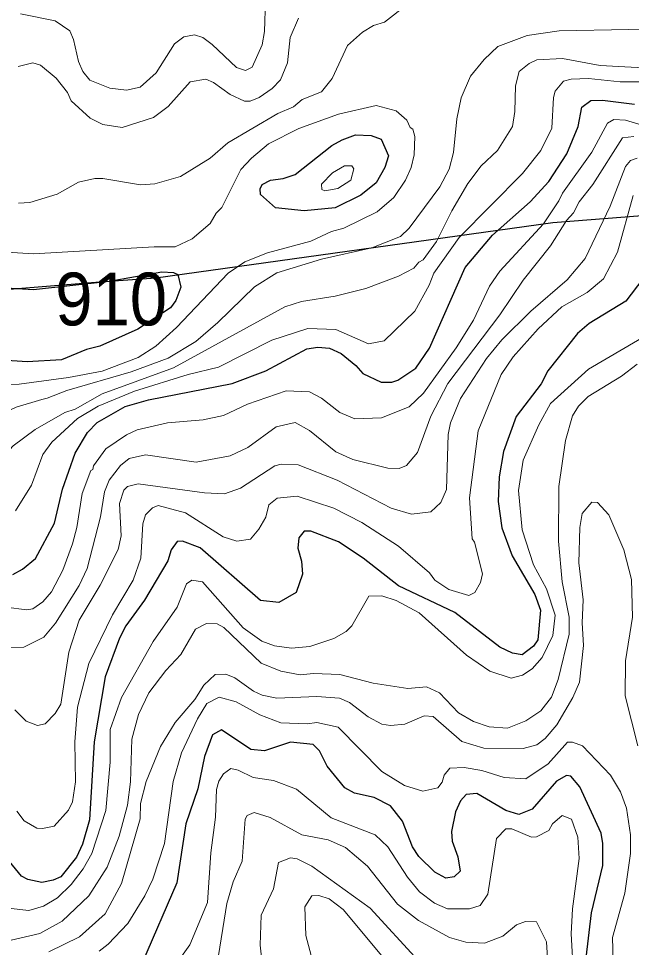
# Model space of a CAD drawing. Extents: x 673.3 to 698.5, y 6984.3 to 7012.3.
# Drawn here: x 687.171 to 688.1, y 6997.77 to 6999.178 of the extents above; entities that cross this region are included whole.
import ezdxf

# ---------------------------------------------------------------- set-up
doc = ezdxf.new("R2010")
doc.units = 0
doc.header["$LTSCALE"] = 0.032
for name, color, linetype, lineweight in [('1', 7, 'Continuous', 25), ('2', 7, 'Continuous', 13), ('26', 7, 'Continuous', 25)]:
    doc.layers.add(name, color=color, linetype=linetype, lineweight=lineweight)
doc.layers.add('21', color=7, linetype='Continuous')

msp = doc.modelspace()

# ---------------------------------------------------------------- linework, layer by layer
at = {"layer": '1'}
for points in [[(687.1624, 6998.3355), (687.1774, 6998.3433), (687.1971, 6998.3598), (687.2257, 6998.413), (687.2378, 6998.4648), (687.2569, 6998.5192), (687.2757, 6998.5505), (687.2906, 6998.5655), (687.3327, 6998.5897), (687.3682, 6998.6002), (687.4951, 6998.6247), (687.5462, 6998.6438), (687.6084, 6998.6773), (687.6247, 6998.6798), (687.6426, 6998.6781), (687.6605, 6998.67), (687.6823, 6998.6523), (687.6931, 6998.64), (687.7209, 6998.6269), (687.737, 6998.6269), (687.7462, 6998.6299), (687.7735, 6998.6479), (687.7942, 6998.6785), (687.848, 6998.8006), (687.8898, 6998.8497), (687.947, 6998.9002), (687.975, 6998.9309), (688.0024, 6998.9727), (688.0197, 6999.014), (688.0253, 6999.0435), (688.0388, 6999.0536), (688.0566, 6999.0544), (688.1048, 6999.048)], [(687.1108, 6998.7722), (687.1939, 6998.7671), (687.3087, 6998.7799), (687.3883, 6998.7938), (687.4064, 6998.7929), (687.4126, 6998.7898), (687.4175, 6998.7709), (687.4097, 6998.7507), (687.4017, 6998.7395), (687.352, 6998.7072), (687.2943, 6998.6816), (687.2742, 6998.6764), (687.2366, 6998.6608), (687.1845, 6998.6577), (687.107, 6998.6627)], [(688.1174, 6998.7832), (688.0918, 6998.7495), (688.0361, 6998.7159), (688.0186, 6998.7007), (687.9734, 6998.6442), (687.9632, 6998.6242), (687.9253, 6998.575), (687.9064, 6998.5215), (687.9, 6998.4835), (687.8984, 6998.4461), (687.9037, 6998.4059), (687.9195, 6998.3638), (687.9537, 6998.3052), (687.9626, 6998.2812), (687.9586, 6998.2362), (687.9518, 6998.2268), (687.9344, 6998.2134), (687.92, 6998.2163), (687.901, 6998.2252), (687.8328, 6998.2777), (687.7471, 6998.3181), (687.6934, 6998.3603), (687.6563, 6998.3846), (687.6141, 6998.401), (687.6041, 6998.4009), (687.5961, 6998.3908), (687.5946, 6998.3752), (687.6002, 6998.3557), (687.6017, 6998.3358), (687.5922, 6998.3079), (687.5657, 6998.293), (687.5378, 6998.2958), (687.4466, 6998.3758), (687.4198, 6998.3857), (687.4119, 6998.3851), (687.4024, 6998.3727), (687.3976, 6998.356), (687.362, 6998.2964), (687.3338, 6998.2576), (687.3244, 6998.2387), (687.3025, 6998.1804), (687.2859, 6998.082), (687.2791, 6997.9634), (687.2683, 6997.9265), (687.2594, 6997.9068), (687.2356, 6997.8773), (687.2237, 6997.8719)], [(687.8276, 6997.9458), (687.8283, 6997.9314), (687.8373, 6997.9074), (687.8405, 6997.886), (687.8315, 6997.877), (687.8189, 6997.8753), (687.8022, 6997.8842), (687.7779, 6997.9081), (687.7685, 6997.9224), (687.7533, 6997.9615), (687.735, 6997.9846), (687.7104, 6997.9975), (687.6804, 6998.0038), (687.6657, 6998.0119), (687.639, 6998.0448), (687.6275, 6998.0683), (687.6181, 6998.0778), (687.5837, 6998.0813), (687.5439, 6998.0681), (687.5235, 6998.07), (687.479, 6998.0998), (687.4651, 6998.0925), (687.4533, 6998.0596), (687.4432, 6998.0107), (687.425, 6997.9575), (687.4113, 6997.8682), (687.3591, 6997.7478)], [(688.0318, 6997.7546), (688.0399, 6997.8224), (688.0571, 6997.8944), (688.0571, 6997.9276), (688.0546, 6997.9435), (688.0221, 6998.0136), (688.0083, 6998.0297), (688.0018, 6998.0306), (687.9868, 6998.0224), (687.9496, 6997.9795), (687.9295, 6997.9715), (687.9101, 6997.9777), (687.866, 6998.0036), (687.8498, 6998.0017), (687.8412, 6997.9921), (687.8337, 6997.9755), (687.8276, 6997.9458)], [(687.2237, 6997.8719), (687.2065, 6997.8687), (687.1856, 6997.8731), (687.1756, 6997.878), (687.1532, 6997.9062)]]:
    msp.add_lwpolyline(points, dxfattribs=at)
msp.add_lwpolyline([(687.5533, 6998.933), (687.5723, 6998.9355), (687.5905, 6998.9413), (687.6461, 6998.9854), (687.6616, 6998.9942), (687.6818, 6999.0015), (687.706, 6999.0004), (687.721, 6998.9952), (687.732, 6998.9697), (687.7265, 6998.9519), (687.7132, 6998.929), (687.6901, 6998.9104), (687.6512, 6998.8909), (687.6043, 6998.8867), (687.5609, 6998.8909), (687.5382, 6998.9112), (687.5376, 6998.9197), (687.5408, 6998.9263)], close=True, dxfattribs=at)
at = {"layer": '2'}
for points in [[(687.7604, 6999.1993), (687.7259, 6999.1726), (687.7092, 6999.1674), (687.6927, 6999.1574), (687.6701, 6999.1371), (687.6465, 6999.0868), (687.6305, 6999.0667), (687.6013, 6999.0553), (687.5883, 6999.0443), (687.5642, 6999.0339), (687.4887, 6998.9894), (687.4616, 6998.9663), (687.4168, 6998.9383), (687.3777, 6998.9274), (687.3563, 6998.9261), (687.2992, 6998.9355), (687.2867, 6998.9355), (687.2624, 6998.9298), (687.2299, 6998.9117), (687.1882, 6998.8989), (687.171, 6998.8981)], [(687.5458, 6999.2061), (687.544, 6999.158), (687.5408, 6999.1378), (687.5252, 6999.1042), (687.5155, 6999.0992), (687.5016, 6999.1036), (687.4648, 6999.1385), (687.4504, 6999.1489), (687.438, 6999.1534), (687.422, 6999.1501), (687.4077, 6999.1395), (687.3797, 6999.0954), (687.3559, 6999.074), (687.3349, 6999.0691), (687.3097, 6999.0725), (687.2795, 6999.0846), (687.2688, 6999.0976), (687.2622, 6999.113), (687.2548, 6999.1459), (687.2491, 6999.1594), (687.2268, 6999.1742), (687.1742, 6999.1848)], [(687.1705, 6999.1051), (687.193, 6999.1105), (687.2044, 6999.1073), (687.2281, 6999.0877), (687.2457, 6999.066), (687.2511, 6999.0532), (687.2798, 6999.0269), (687.299, 6999.0175), (687.3286, 6999.0129), (687.3758, 6999.0277), (687.3981, 6999.0444), (687.4314, 6999.0819), (687.455, 6999.0861), (687.467, 6999.0811), (687.4921, 6999.0627), (687.5139, 6999.0528), (687.5225, 6999.0528), (687.5362, 6999.0582), (687.5558, 6999.0719), (687.5686, 6999.0848), (687.579, 6999.1108), (687.5832, 6999.1491), (687.5958, 6999.1784)], [(687.4733, 6998.717), (687.5288, 6998.7712), (687.5628, 6998.7925), (687.6303, 6998.8131), (687.7068, 6998.8302), (687.7502, 6998.8477), (687.7635, 6998.8602), (687.8099, 6998.923), (687.8239, 6998.9497), (687.8307, 6998.9749), (687.8356, 6999.0257), (687.8421, 6999.0577), (687.8561, 6999.0904), (687.8768, 6999.116), (687.8979, 6999.1355), (687.9421, 6999.1521), (687.9909, 6999.1594), (688.0962, 6999.1611), (688.2276, 6999.1578)], [(688.1184, 6999.1033), (688.0528, 6999.1067), (687.996, 6999.1171), (687.957, 6999.1154), (687.9455, 6999.1097), (687.9301, 6999.0974), (687.9244, 6999.0759), (687.9235, 6999.037), (687.92, 6999.0143), (687.8971, 6998.9779), (687.8726, 6998.9545), (687.8525, 6998.928), (687.8281, 6998.8864), (687.805, 6998.84), (687.7845, 6998.8121), (687.7779, 6998.8085), (687.7706, 6998.7998), (687.7474, 6998.7875), (687.6977, 6998.7685), (687.6513, 6998.7572), (687.6, 6998.749), (687.5747, 6998.7412), (687.4062, 6998.6483), (687.2979, 6998.6092), (687.2572, 6998.5861)], [(687.1666, 6998.4318), (687.1911, 6998.4707), (687.2079, 6998.5172), (687.2219, 6998.5359), (687.2609, 6998.5716), (687.2919, 6998.5904), (687.347, 6998.6133), (687.4282, 6998.6384), (687.4746, 6998.6493), (687.5552, 6998.6906), (687.61, 6998.7082), (687.6523, 6998.7066), (687.7016, 6998.6847), (687.7253, 6998.6892), (687.772, 6998.7343), (687.7939, 6998.774), (687.8008, 6998.7922), (687.8392, 6998.8462), (687.9353, 6998.9432), (687.9628, 6998.9781), (687.9797, 6999.0118), (687.9822, 6999.058), (687.9848, 6999.0677), (687.9974, 6999.0827), (688.0091, 6999.0861), (688.0354, 6999.0869), (688.083, 6999.082), (688.1371, 6999.0821)], [(687.1028, 6998.6212), (687.1725, 6998.6236), (687.2472, 6998.6338), (687.2983, 6998.6436), (687.3528, 6998.6642), (687.3795, 6998.6812), (687.4105, 6998.7099), (687.4892, 6998.7919), (687.5142, 6998.8094), (687.5488, 6998.8229), (687.6143, 6998.8406), (687.6455, 6998.8549), (687.6644, 6998.86), (687.715, 6998.8847), (687.74, 6998.9069), (687.7577, 6998.9328), (687.7664, 6998.9521), (687.7712, 6998.9711), (687.772, 6998.999), (687.7687, 6999.0103), (687.765, 6999.0127), (687.7597, 6999.0241), (687.7435, 6999.038), (687.7132, 6999.0461), (687.6563, 6999.033), (687.5961, 6999.0111), (687.5502, 6998.988), (687.5242, 6998.9661), (687.5084, 6998.9492), (687.4792, 6998.8914), (687.4709, 6998.8827), (687.4619, 6998.8674), (687.4347, 6998.8438), (687.4088, 6998.8318), (687.3769, 6998.832), (687.1938, 6998.8215), (687.1126, 6998.8264)], [(688.1487, 6999.0065), (688.0911, 6999.0241), (688.0737, 6999.025), (688.064, 6999.0195), (688.0404, 6998.9752), (687.9956, 6998.9133), (687.9903, 6998.9014), (687.9671, 6998.8666), (687.9006, 6998.7952), (687.8849, 6998.7721), (687.861, 6998.7208), (687.8346, 6998.6787), (687.7853, 6998.61), (687.7634, 6998.5896), (687.7215, 6998.5729), (687.681, 6998.5713), (687.6582, 6998.581), (687.6303, 6998.6024), (687.6125, 6998.612), (687.577, 6998.6138), (687.5184, 6998.5935), (687.4821, 6998.5761), (687.451, 6998.5699), (687.3971, 6998.5652), (687.3513, 6998.5544), (687.335, 6998.5472), (687.3037, 6998.5256), (687.2848, 6998.4999), (687.2841, 6998.4943), (687.2811, 6998.4931), (687.2679, 6998.458), (687.2599, 6998.4067), (687.2533, 6998.3818), (687.2382, 6998.3419), (687.2215, 6998.3092), (687.2083, 6998.2937), (687.193, 6998.2832), (687.184, 6998.2816), (687.1521, 6998.2857)], [(687.1537, 6998.2246), (687.1794, 6998.2253), (687.2094, 6998.2402), (687.2275, 6998.2614), (687.2632, 6998.3185), (687.2754, 6998.3446), (687.2956, 6998.4225), (687.3018, 6998.4604), (687.3086, 6998.4783), (687.3256, 6998.5004), (687.3391, 6998.5113), (687.3636, 6998.5169), (687.4403, 6998.5056), (687.4921, 6998.5151), (687.5186, 6998.5278), (687.562, 6998.5592), (687.5904, 6998.5658), (687.6123, 6998.5535), (687.6522, 6998.5211), (687.6778, 6998.5098), (687.7312, 6998.4965), (687.7481, 6998.4958), (687.7595, 6998.5003), (687.7761, 6998.5203), (687.796, 6998.5752), (687.8221, 6998.625), (687.9007, 6998.7286), (687.9361, 6998.7814), (687.9775, 6998.8332), (688.0016, 6998.8718), (688.0123, 6998.8834), (688.0209, 6998.9003), (688.042, 6998.9263), (688.0865, 6998.9973), (688.104, 6998.999)], [(687.8112, 6998.4444), (687.8201, 6998.4644), (687.8225, 6998.5475), (687.8262, 6998.5651), (687.8414, 6998.6019), (687.8808, 6998.6625), (687.9038, 6998.691), (687.948, 6998.7343), (688.0031, 6998.7821), (688.0301, 6998.8142), (688.0679, 6998.8937), (688.0913, 6998.9535), (688.099, 6998.9626), (688.1089, 6998.9663)], [(688.1027, 6998.9098), (688.079, 6998.8238), (688.0581, 6998.7833), (688.0333, 6998.7628), (687.995, 6998.7409), (687.9587, 6998.7077), (687.9211, 6998.6654), (687.9028, 6998.6385), (687.8679, 6998.5532), (687.8547, 6998.4516), (687.8591, 6998.3894), (687.8626, 6998.3843), (687.8746, 6998.3362), (687.8716, 6998.3231), (687.8629, 6998.3081), (687.8539, 6998.3036), (687.8234, 6998.3125), (687.8022, 6998.3265), (687.794, 6998.3377), (687.7471, 6998.3782), (687.6916, 6998.4139), (687.6494, 6998.4361), (687.5937, 6998.4542), (687.5631, 6998.451), (687.5505, 6998.4409), (687.5463, 6998.4222), (687.5357, 6998.4039), (687.5228, 6998.3891), (687.5022, 6998.3859), (687.4816, 6998.3922), (687.4246, 6998.4288), (687.3831, 6998.4401), (687.3743, 6998.4366), (687.3637, 6998.4259), (687.3595, 6998.4123), (687.3567, 6998.3603), (687.3448, 6998.327), (687.3135, 6998.2742), (687.2776, 6998.2006), (687.2607, 6998.1341), (687.2566, 6998.0816), (687.2574, 6998.0209), (687.2533, 6997.9907), (687.247, 6997.9782), (687.2253, 6997.9542), (687.2078, 6997.9502), (687.1991, 6997.9511), (687.1798, 6997.9619), (687.1685, 6997.9765)], [(686.4324, 6998.5287), (686.4574, 6998.5143), (686.492, 6998.5104), (686.5321, 6998.517), (686.567, 6998.5311), (686.6643, 6998.5627), (686.7324, 6998.5789), (686.8015, 6998.5893), (686.8663, 6998.5934), (686.9453, 6998.5821), (687.006, 6998.5674), (687.064, 6998.5593), (687.0977, 6998.5615), (687.1282, 6998.5708), (687.1677, 6998.589), (687.2066, 6998.6007), (687.2145, 6998.6028), (687.2444, 6998.6141), (687.3419, 6998.6424), (687.3981, 6998.6633), (687.4398, 6998.6885), (687.4733, 6998.717)], [(687.8856, 6998.1886), (687.918, 6998.1782), (687.9349, 6998.1827), (687.9499, 6998.1922), (687.9652, 6998.2094), (687.9812, 6998.243), (687.9846, 6998.2739), (687.9714, 6998.3136), (687.952, 6998.3502), (687.9346, 6998.403), (687.9292, 6998.4624), (687.9364, 6998.5085), (687.9599, 6998.562), (687.9778, 6998.5945), (688.0351, 6998.6463), (688.1363, 6998.7054)], [(688.0346, 6998.605), (688.0851, 6998.636), (688.109, 6998.6541)], [(687.1448, 6997.7775), (687.2034, 6997.7915), (687.2373, 6997.8102), (687.2779, 6997.8486), (687.3056, 6997.8918), (687.3238, 6997.9386), (687.3362, 6997.9857), (687.3412, 6998.0212), (687.3428, 6998.0859), (687.3529, 6998.1233), (687.3687, 6998.1562), (687.3946, 6998.1898), (687.4175, 6998.2141), (687.4393, 6998.2524), (687.4562, 6998.261), (687.4726, 6998.2604), (687.4826, 6998.255), (687.5391, 6998.201), (687.5688, 6998.1886), (687.5983, 6998.1831), (687.6182, 6998.1854), (687.6583, 6998.1839), (687.7088, 6998.1705), (687.7612, 6998.1627), (687.7898, 6998.165), (687.8094, 6998.156), (687.8383, 6998.1259), (687.8611, 6998.1128), (687.8847, 6998.1043), (687.9126, 6998.1024), (687.94, 6998.1134), (687.9631, 6998.1289), (687.9792, 6998.1494), (687.9894, 6998.1762), (688.0058, 6998.2449), (688.0059, 6998.2707), (687.9953, 6998.3244), (687.9896, 6998.3859), (687.9903, 6998.4689), (688.0002, 6998.5384), (688.0108, 6998.576), (688.0199, 6998.5905), (688.0346, 6998.605)], [(687.2572, 6998.5861), (687.2417, 6998.5807), (687.1964, 6998.5552), (687.1632, 6998.5301), (687.1476, 6998.5133), (687.0928, 6998.4887), (687.0771, 6998.4843), (687.0469, 6998.4829), (687.0166, 6998.4881), (686.9425, 6998.5079), (686.8816, 6998.5169), (686.848, 6998.5129), (686.7715, 6998.4942), (686.7142, 6998.4705), (686.6874, 6998.4542), (686.609, 6998.3946), (686.559, 6998.3772), (686.4806, 6998.3677), (686.3767, 6998.3501)], [(687.1655, 6998.1302), (687.1829, 6998.1129), (687.1999, 6998.1065), (687.2115, 6998.109), (687.2268, 6998.1247), (687.2354, 6998.1389), (687.2474, 6998.2178), (687.2631, 6998.2661), (687.2948, 6998.3191), (687.3223, 6998.373), (687.3267, 6998.3939), (687.3243, 6998.4427), (687.3307, 6998.4632), (687.3362, 6998.4688), (687.3527, 6998.4729), (687.453, 6998.4591), (687.4833, 6998.4575), (687.5077, 6998.466), (687.5598, 6998.4999), (687.5696, 6998.5023), (687.5953, 6998.5016), (687.6543, 6998.4785), (687.7361, 6998.436), (687.7668, 6998.4269), (687.796, 6998.4301), (687.8112, 6998.4444)], [(688.1101, 6998.0755), (688.0906, 6998.1514), (688.0912, 6998.2046), (688.1018, 6998.2707), (688.1002, 6998.328), (688.0886, 6998.3726), (688.066, 6998.4257), (688.0489, 6998.4443), (688.0404, 6998.4452), (688.0254, 6998.428), (688.0221, 6998.4068), (688.0205, 6998.3528), (688.0269, 6998.297), (688.0254, 6998.2621), (688.0278, 6998.2279), (688.0214, 6998.1723), (688.0115, 6998.1488), (687.9874, 6998.1075), (687.9697, 6998.0867), (687.9569, 6998.0772), (687.9363, 6998.0715), (687.8766, 6998.0722), (687.843, 6998.0821), (687.7999, 6998.1204), (687.7862, 6998.1211), (687.757, 6998.1083), (687.7351, 6998.1065), (687.7218, 6998.1085), (687.7011, 6998.1196), (687.6727, 6998.1414), (687.6577, 6998.1479), (687.6236, 6998.1505), (687.5626, 6998.148), (687.5407, 6998.1527), (687.5276, 6998.1587), (687.499, 6998.1786), (687.4853, 6998.1843), (687.4694, 6998.1838), (687.4524, 6998.1677), (687.4383, 6998.1458), (687.4089, 6998.1109), (687.3865, 6998.0749), (687.3648, 6998.0215), (687.3561, 6997.9883), (687.3559, 6997.9649), (687.3273, 6997.867), (687.3028, 6997.8212), (687.2638, 6997.786), (687.217, 6997.7637)], [(687.1555, 6997.8298), (687.1869, 6997.8264), (687.209, 6997.8327), (687.2302, 6997.8453), (687.2511, 6997.8657), (687.2692, 6997.8892), (687.2826, 6997.9126), (687.3038, 6997.9775), (687.3103, 6998.0508), (687.3104, 6998.1004), (687.3275, 6998.1488), (687.3756, 6998.2338), (687.4115, 6998.2859), (687.4257, 6998.321), (687.434, 6998.327), (687.45, 6998.324), (687.5117, 6998.2544), (687.54, 6998.2344), (687.5592, 6998.227), (687.585, 6998.2237), (687.613, 6998.2261), (687.6491, 6998.2386), (687.6681, 6998.2492), (687.6766, 6998.2577), (687.7021, 6998.3026), (687.7221, 6998.3028), (687.7439, 6998.2961), (687.7784, 6998.277), (687.8505, 6998.2129), (687.8856, 6998.1886)], [(688.0728, 6997.7492), (688.0714, 6997.7851), (688.0904, 6997.8525), (688.0986, 6997.9123), (688.0986, 6997.9409), (688.0929, 6997.981), (688.0838, 6998.0058), (688.0686, 6998.0313), (688.026, 6998.0755), (688.0107, 6998.0812), (688.0035, 6998.0811), (687.9743, 6998.0482), (687.9402, 6998.0259), (687.9075, 6998.0275), (687.8736, 6998.0381), (687.8465, 6998.0429), (687.8249, 6998.0419), (687.8164, 6998.0312), (687.8136, 6998.0205), (687.8068, 6998.012), (687.784, 6998.0072), (687.7564, 6998.0154), (687.7219, 6998.0368), (687.6557, 6998.1042), (687.6236, 6998.1113), (687.6089, 6998.1091), (687.569, 6998.1106), (687.537, 6998.1226), (687.5011, 6998.1425), (687.4752, 6998.1496), (687.4566, 6998.1401), (687.4424, 6998.1165), (687.4182, 6998.0652), (687.4056, 6998.0215), (687.3927, 6997.9279), (687.3747, 6997.8738), (687.3628, 6997.8482), (687.3368, 6997.8063), (687.3071, 6997.775), (687.2934, 6997.7646)], [(687.4058, 6997.7386), (687.4308, 6997.7743), (687.4578, 6997.8381), (687.4627, 6997.9133), (687.4699, 6997.9677), (687.4713, 6998.0093), (687.4751, 6998.0223), (687.4821, 6998.0331), (687.4932, 6998.0412), (687.5041, 6998.0388), (687.5271, 6998.0275), (687.5579, 6998.0234), (687.5924, 6998.0101), (687.6453, 6997.9666), (687.712, 6997.9407), (687.731, 6997.9226), (687.7608, 6997.8766), (687.7789, 6997.8546), (687.8019, 6997.8371), (687.8214, 6997.8288), (687.8547, 6997.8288), (687.8709, 6997.8335), (687.8828, 6997.8507), (687.8956, 6997.9353), (687.9101, 6997.9497), (687.9191, 6997.9501), (687.949, 6997.9372), (687.9566, 6997.9378), (687.975, 6997.9473), (687.9808, 6997.9577), (687.9955, 6997.9701), (688.0095, 6997.9647), (688.0188, 6997.9371), (688.0212, 6997.9052), (688.0107, 6997.8286), (688.009, 6997.791), (688.0124, 6997.728)], [(687.9749, 6997.7215), (687.9715, 6997.7788), (687.9565, 6997.8088), (687.9397, 6997.8093), (687.9261, 6997.8042), (687.9053, 6997.7871), (687.8774, 6997.7767), (687.8494, 6997.7782), (687.8244, 6997.785), (687.7775, 6997.811), (687.7455, 6997.8358), (687.7002, 6997.8934), (687.6668, 6997.9214), (687.6404, 6997.9331), (687.6009, 6997.9407), (687.5525, 6997.9671), (687.5286, 6997.9746), (687.518, 6997.9702), (687.5148, 6997.9644), (687.51, 6997.9007), (687.4967, 6997.8697), (687.4868, 6997.8366), (687.4724, 6997.7452)], [(687.544, 6997.7139), (687.5376, 6997.7735), (687.5393, 6997.8189), (687.5578, 6997.8589), (687.5653, 6997.8987), (687.5836, 6997.906), (687.5934, 6997.9046), (687.6159, 6997.8934), (687.7043, 6997.8297), (687.7776, 6997.7501)], [(687.7221, 6997.7574), (687.6631, 6997.8277), (687.642, 6997.8437), (687.6263, 6997.8491), (687.6156, 6997.8485), (687.6051, 6997.8317)], [(687.6051, 6997.8317), (687.6068, 6997.7885), (687.6345, 6997.6843)]]:
    msp.add_lwpolyline(points, dxfattribs=at)
msp.add_lwpolyline([(687.6656, 6998.9544), (687.6766, 6998.9546), (687.6797, 6998.9501), (687.675, 6998.9331), (687.6555, 6998.9201), (687.6355, 6998.9168), (687.6312, 6998.9186), (687.6306, 6998.9269), (687.6472, 6998.9441)], close=True, dxfattribs=at)
at = {"layer": '26'}
msp.add_lwpolyline([(685.4536, 6998.668), (685.6481, 6998.6556), (685.8685, 6998.6475), (686.1113, 6998.6637), (686.2933, 6998.686), (686.4794, 6998.7183), (686.6089, 6998.7325), (686.8193, 6998.7568), (686.9366, 6998.7588), (687.145, 6998.7669), (687.2946, 6998.779), (687.3796, 6998.7851), (687.9813, 6998.8689), (688.3616, 6998.8988), (689.0245, 6998.8689), (689.3967, 6998.8173), (689.6086, 6998.7793)], dxfattribs=at)

# ---------------------------------------------------------------- texts
at = {"layer": '21', "width": 0.95}
msp.add_text('910', height=0.08, dxfattribs=at).set_placement((687.2269, 6998.7128))

doc.saveas('drawing.dxf')
